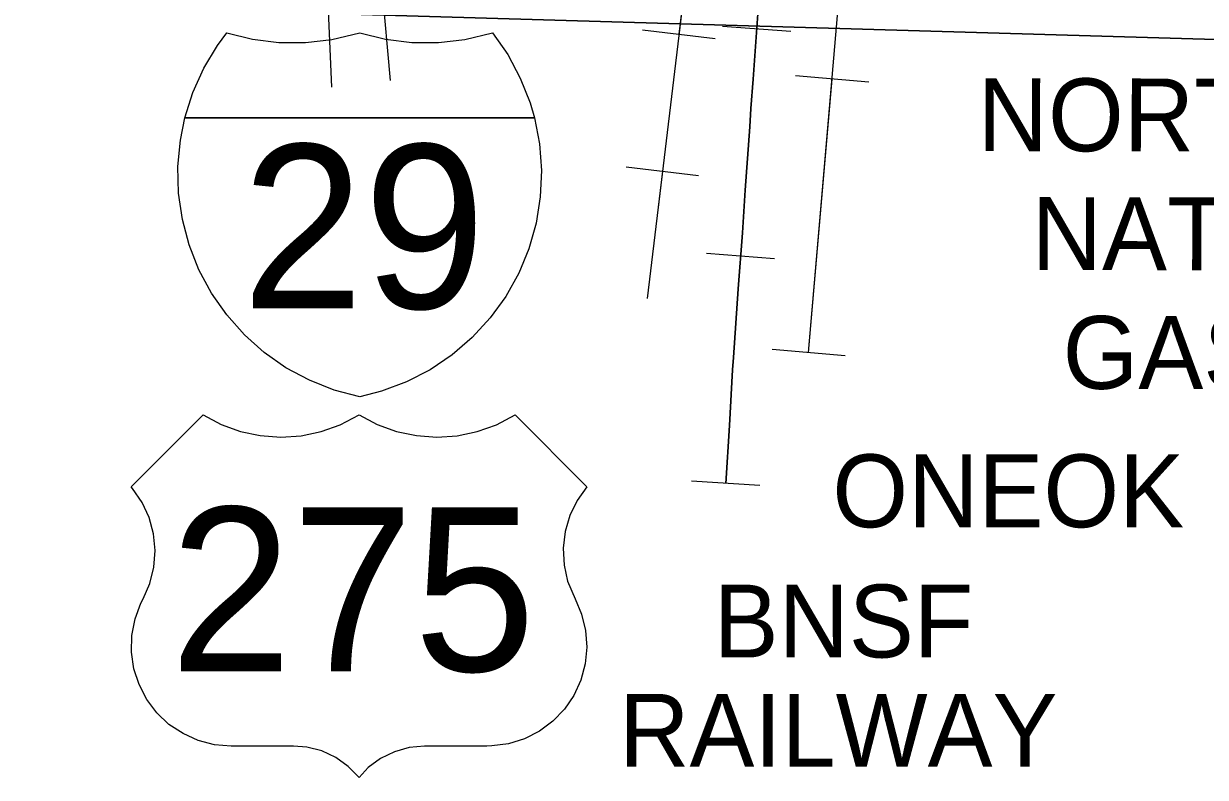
# Model space of a CAD drawing. Extents: x -132.8 to -73.3, y -60 to -26.
# Drawn here: x -121.48 to -120.182, y -57.228 to -56.401 of the extents above; entities that cross this region are included whole.
import ezdxf

# ---------------------------------------------------------------- set-up
doc = ezdxf.new("R2010")
doc.units = 0
for name, color, linetype in [('tdCoClipBndry', 7, 'Continuous'), ('tdCoCoBndry', 7, 'Continuous'), ('tdCoInt', 7, 'Continuous'), ('tdCoPipe', 7, 'Continuous'), ('tdCoPipeTxt', 7, 'Continuous'), ('tdCoRRCL', 7, 'Continuous'), ('tdCoRROwnerTxt', 7, 'Continuous'), ('tdCoShieldInt', 7, 'Continuous'), ('tdCoShieldUsRte', 7, 'Continuous')]:
    doc.layers.add(name, color=color, linetype=linetype)

msp = doc.modelspace()

# ---------------------------------------------------------------- linework, layer by layer
at = {"layer": 'tdCoClipBndry'}
msp.add_lwpolyline([(-115.139, -56.565), (-123.0751, -56.3329), (-124.0567, -56.3093), (-124.0993, -56.2986), (-124.1332, -56.2708), (-124.1519, -56.2311)], dxfattribs=at)
at = {"layer": 'tdCoCoBndry'}
msp.add_lwpolyline([(-115.1363, -56.4651), (-116.1277, -56.4384), (-117.1342, -56.4083), (-118.1231, -56.376), (-119.1067, -56.3489), (-119.1142, -56.3483), (-120.09, -56.3212), (-120.098, -56.3206), (-121.0858, -56.293), (-122.0826, -56.2632), (-123.072, -56.233), (-124.0539, -56.2094), (-124.0754, -56.2498), (-124.0981, -56.2928), (-124.1004, -56.2977), (-124.0993, -56.2986), (-124.0567, -56.3093), (-123.0751, -56.3329), (-115.139, -56.565)], dxfattribs=at)
at = {"layer": 'tdCoInt'}
for points in [[(-121.1418, -56.4703), (-121.1487, -56.3104), (-121.1496, -56.1547), (-121.1379, -55.2889), (-121.1335, -55.0425), (-121.1069, -54.3147)], [(-121.0775, -56.463), (-121.0866, -56.3609), (-121.0887, -56.3092), (-121.0896, -56.155), (-121.0779, -55.2899), (-121.0736, -55.0441), (-121.0475, -54.3309)]]:
    msp.add_lwpolyline(points, dxfattribs=at)
at = {"layer": 'tdCoPipe'}
for p, q in [((-120.8005, -56.4075), (-120.7207, -56.417)), ((-120.5521, -56.465), (-120.6325, -56.4581)), ((-120.8185, -56.5579), (-120.7389, -56.5674)), ((-120.5779, -56.7653), (-120.6581, -56.7584))]:
    msp.add_line(p, q, dxfattribs=at)
for points in [[(-120.6181, -56.7618), (-120.5144, -55.554), (-120.4794, -54.4679), (-120.4613, -53.9478), (-120.4862, -53.6811), (-120.6314, -53.412), (-120.9265, -53.1101), (-121.6016, -52.4472), (-122.1842, -51.8754), (-122.8311, -51.7215), (-122.9252, -51.6084), (-123.0757, -51.6154), (-123.312, -51.5948), (-123.5585, -51.1668), (-124.0339, -51.1693), (-124.7392, -50.7202), (-125.0276, -50.494), (-125.29, -50.165), (-125.831, -49.4153)], [(-121.4775, -52.6841), (-120.8587, -52.7497), (-120.8587, -55.1325), (-120.6712, -55.3295), (-120.7275, -56.1363), (-120.7837, -56.6053)], [(-120.726, -56.1143), (-120.7275, -56.1363), (-120.7606, -56.4122)], [(-120.6181, -56.7618), (-120.5923, -56.4616)], [(-120.7786, -56.5627), (-120.7954, -56.7022)]]:
    msp.add_lwpolyline(points, dxfattribs=at)
at = {"layer": 'tdCoRRCL'}
for p, q in [((-120.6378, -56.4092), (-120.7126, -56.4039)), ((-120.6554, -56.6589), (-120.7301, -56.6529)), ((-120.6717, -56.9078), (-120.7466, -56.9029))]:
    msp.add_line(p, q, dxfattribs=at)
for points in [[(-120.6722, -56.364), (-120.6755, -56.4104), (-120.6791, -56.4615), (-120.6814, -56.4937), (-120.6827, -56.5138), (-120.6878, -56.5836), (-120.6907, -56.6303), (-120.6956, -56.6916), (-120.7005, -56.7672), (-120.7016, -56.7805), (-120.705, -56.8419), (-120.7091, -56.9054)], [(-120.7091, -56.9054), (-120.705, -56.8419), (-120.7016, -56.7805), (-120.7005, -56.7672), (-120.6956, -56.6916), (-120.6907, -56.6303), (-120.6878, -56.5836), (-120.6827, -56.5138), (-120.6814, -56.4937), (-120.6791, -56.4615), (-120.6755, -56.4104), (-120.6722, -56.364)]]:
    msp.add_lwpolyline(points, dxfattribs=at)
at = {"layer": 'tdCoShieldInt'}
msp.add_line((-121.3001, -56.504), (-120.9227, -56.504), dxfattribs=at)
for points in [[(-121.1112, -56.8103), (-121.1394, -56.8028), (-121.1665, -56.7921), (-121.1922, -56.7783), (-121.2161, -56.7616), (-121.2379, -56.7422), (-121.2573, -56.7204), (-121.274, -56.6965), (-121.2878, -56.6708), (-121.2985, -56.6436), (-121.306, -56.6155), (-121.3101, -56.5866), (-121.3109, -56.5574), (-121.3082, -56.5284), (-121.3033, -56.504), (-121.2944, -56.4762), (-121.2824, -56.4497), (-121.2674, -56.4247), (-121.2572, -56.4108), (-121.2288, -56.4177), (-121.1999, -56.4212), (-121.1707, -56.4213), (-121.1417, -56.4181), (-121.1112, -56.4108), (-121.0829, -56.4177), (-121.0539, -56.4212), (-121.0248, -56.4213), (-120.9958, -56.4181), (-120.9653, -56.4108), (-120.9486, -56.4347), (-120.9348, -56.4604), (-120.924, -56.4875), (-120.9192, -56.504), (-120.9137, -56.5326), (-120.9115, -56.5617), (-120.9128, -56.5909), (-120.9174, -56.6197), (-120.9254, -56.6477), (-120.9365, -56.6747), (-120.9508, -56.7001), (-120.9679, -56.7237), (-120.9876, -56.7452), (-121.0097, -56.7642), (-121.0339, -56.7805), (-121.0598, -56.7939), (-121.0871, -56.8041)], [(-121.3033, -56.504), (-121.2944, -56.4762), (-121.2824, -56.4497), (-121.2674, -56.4247), (-121.2572, -56.4108), (-121.2288, -56.4177), (-121.1999, -56.4212), (-121.1707, -56.4213), (-121.1417, -56.4181), (-121.1112, -56.4108), (-121.0829, -56.4177), (-121.0539, -56.4212), (-121.0248, -56.4213), (-120.9958, -56.4181), (-120.9653, -56.4108), (-120.9486, -56.4347), (-120.9348, -56.4604), (-120.924, -56.4875), (-120.9192, -56.504)], [(-121.1112, -56.8103), (-121.1394, -56.8028), (-121.1665, -56.7921), (-121.1922, -56.7783), (-121.2161, -56.7616), (-121.2379, -56.7422), (-121.2573, -56.7204), (-121.274, -56.6965), (-121.2878, -56.6708), (-121.2985, -56.6436), (-121.306, -56.6155), (-121.3101, -56.5866), (-121.3109, -56.5574), (-121.3082, -56.5284), (-121.3033, -56.504), (-120.9192, -56.504), (-120.9137, -56.5326), (-120.9115, -56.5617), (-120.9128, -56.5909), (-120.9174, -56.6197), (-120.9254, -56.6477), (-120.9365, -56.6747), (-120.9508, -56.7001), (-120.9679, -56.7237), (-120.9876, -56.7452), (-121.0097, -56.7642), (-121.0339, -56.7805), (-121.0598, -56.7939), (-121.0871, -56.8041)]]:
    msp.add_lwpolyline(points, close=True, dxfattribs=at)
at = {"layer": 'tdCoShieldUsRte'}
msp.add_lwpolyline([(-121.3622, -56.9091), (-121.2833, -56.8302), (-121.2635, -56.8406), (-121.2423, -56.8483), (-121.2204, -56.8529), (-121.198, -56.8545), (-121.1756, -56.853), (-121.1536, -56.8485), (-121.1325, -56.841), (-121.1119, -56.8302), (-121.092, -56.8406), (-121.0709, -56.8483), (-121.0489, -56.8529), (-121.0265, -56.8545), (-121.0042, -56.853), (-120.9822, -56.8485), (-120.961, -56.841), (-120.9404, -56.8302), (-120.8616, -56.9091), (-120.8723, -56.924), (-120.8803, -56.9406), (-120.8855, -56.9582), (-120.8877, -56.9765), (-120.8867, -56.9949), (-120.8828, -57.0128), (-120.8747, -57.0321), (-120.8674, -57.0489), (-120.863, -57.0668), (-120.8617, -57.0852), (-120.8634, -57.1035), (-120.8682, -57.1213), (-120.8759, -57.138), (-120.8862, -57.1532), (-120.899, -57.1664), (-120.9138, -57.1774), (-120.9302, -57.1857), (-120.9478, -57.1911), (-120.966, -57.1935), (-120.9714, -57.1937), (-121.04, -57.1937), (-121.0568, -57.1952), (-121.073, -57.1998), (-121.0882, -57.2072), (-121.1018, -57.2173), (-121.1119, -57.228), (-121.1237, -57.2159), (-121.1375, -57.2061), (-121.1528, -57.199), (-121.1692, -57.1948), (-121.1838, -57.1937), (-121.2524, -57.1937), (-121.2707, -57.1921), (-121.2885, -57.1875), (-121.3053, -57.18), (-121.3207, -57.1698), (-121.3341, -57.1572), (-121.3452, -57.1426), (-121.3536, -57.1262), (-121.3593, -57.1087), (-121.3619, -57.0905), (-121.3615, -57.0721), (-121.358, -57.054), (-121.3515, -57.0368), (-121.3491, -57.0321), (-121.3418, -57.0152), (-121.3374, -56.9973), (-121.336, -56.979), (-121.3378, -56.9606), (-121.3426, -56.9429), (-121.3503, -56.9262), (-121.3606, -56.911)], close=True, dxfattribs=at)

# ---------------------------------------------------------------- texts
at = {"layer": 'tdCoPipeTxt'}
for s, p in [('NORTHERN', (-120.4324, -56.5406)), ('NATURAL', (-120.3731, -56.6711)), ('GAS CO.', (-120.3391, -56.8015))]:
    msp.add_text(s, height=0.08, rotation=359.9111, dxfattribs=at).set_placement(p)
msp.add_text('ONEOK', height=0.08, dxfattribs=at).set_placement((-120.592, -56.9535))
at = {"layer": 'tdCoRROwnerTxt'}
for s, p in [('BNSF', (-120.7225, -57.0964)), ('RAILWAY', (-120.8262, -57.2164))]:
    msp.add_text(s, height=0.08, dxfattribs=at).set_placement(p)
at = {"layer": 'tdCoShieldInt'}
msp.add_text('29', height=0.18, dxfattribs=at).set_placement((-121.2407, -56.7133))
at = {"layer": 'tdCoShieldUsRte'}
msp.add_text('275', height=0.18, dxfattribs=at).set_placement((-121.3196, -57.1115))

doc.saveas('drawing.dxf')
